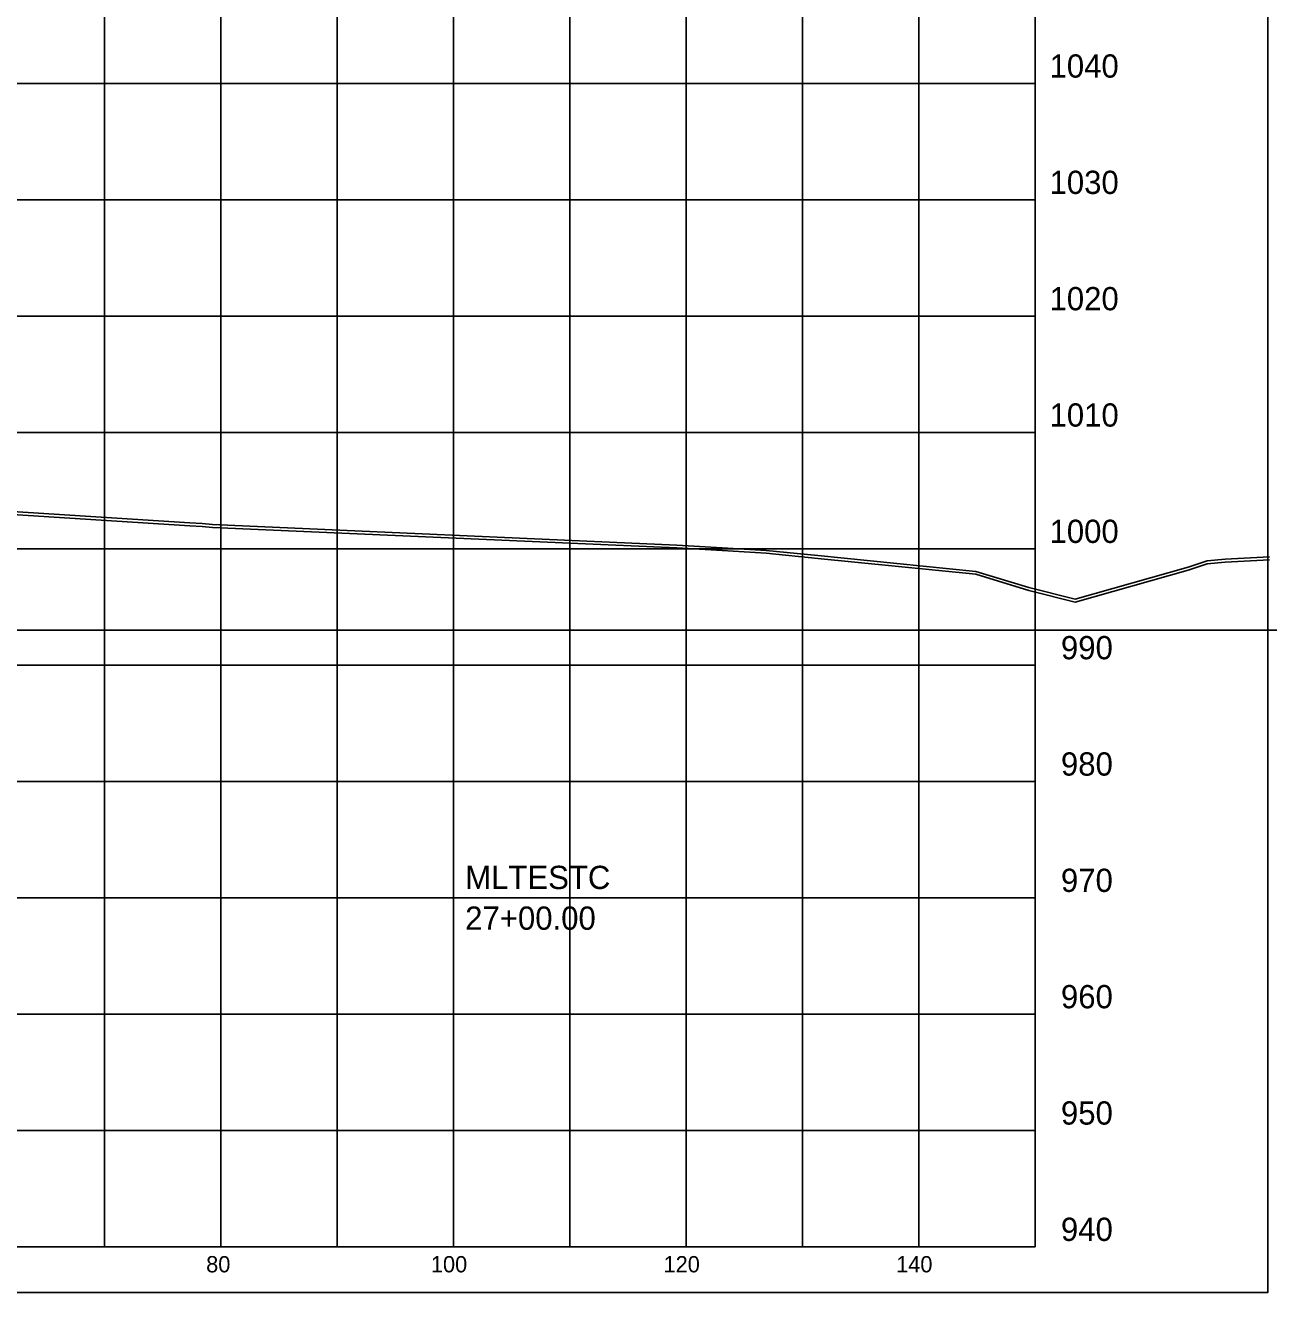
# Model space of a CAD drawing. Extents: x 1131015 to 1136271, y 133453 to 174329.
# Drawn here: x 1132403.6 to 1132510.5, y 159110.7 to 159219.7 of the extents above; entities that cross this region are included whole.
import ezdxf

# ---------------------------------------------------------------- set-up
doc = ezdxf.new("R2010")
doc.units = 0
for name, color, linetype in [('DESIGN - SHEET - Corner Text', 7, 'Continuous'), ('DESIGN - SHEET - Light Grid', 7, 'Continuous'), ('DESIGN - SHEET - Linework', 7, 'Continuous'), ('DESIGN - SHEET - Plot Shape', 7, 'Continuous'), ('DESIGN - TYPICAL - Warning Text', 7, 'Continuous'), ('SURVEY - GROUND - Bottom of Topsoil Layer', 7, 'Continuous'), ('SURVEY - GROUND - Top of Ground', 7, 'Continuous')]:
    doc.layers.add(name, color=color, linetype=linetype)

msp = doc.modelspace()

# ---------------------------------------------------------------- linework, layer by layer
at = {"layer": 'DESIGN - SHEET - Light Grid'}
msp.add_line((1132340.46, 159167.66), (1132640.46, 159167.66), dxfattribs=at)
at = {"layer": 'DESIGN - SHEET - Linework'}
for p, q in [((1132410.46, 159114.66), (1132410.46, 159324.66)), ((1132420.46, 159114.66), (1132420.46, 159324.66)), ((1132430.46, 159114.66), (1132430.46, 159324.66)), ((1132440.46, 159114.66), (1132440.46, 159324.66)), ((1132450.46, 159114.66), (1132450.46, 159324.66)), ((1132460.46, 159114.66), (1132460.46, 159324.66)), ((1132470.46, 159114.66), (1132470.46, 159324.66)), ((1132480.46, 159114.66), (1132480.46, 159324.66)), ((1132190.46, 159214.66), (1132490.46, 159214.66)), ((1132190.46, 159204.66), (1132490.46, 159204.66)), ((1132190.46, 159194.66), (1132490.46, 159194.66)), ((1132190.46, 159184.66), (1132490.46, 159184.66)), ((1132190.46, 159174.66), (1132490.46, 159174.66)), ((1132190.46, 159164.66), (1132490.46, 159164.66)), ((1132190.46, 159154.66), (1132490.46, 159154.66)), ((1132190.46, 159144.66), (1132490.46, 159144.66)), ((1132190.46, 159134.66), (1132490.46, 159134.66)), ((1132190.46, 159124.66), (1132490.46, 159124.66))]:
    msp.add_line(p, q, dxfattribs=at)
msp.add_lwpolyline([(1132190.46, 159324.66), (1132190.46, 159114.66), (1132490.46, 159114.66), (1132490.46, 159324.66)], dxfattribs=at)
at = {"layer": 'DESIGN - SHEET - Plot Shape'}
msp.add_lwpolyline([(1132170.46, 159328.6), (1132510.46, 159328.6), (1132510.46, 159110.72), (1132170.46, 159110.72)], close=True, dxfattribs=at)
at = {"layer": 'SURVEY - GROUND - Bottom of Topsoil Layer'}
for p, q in [((1132396.86, 159177.98), (1132417.8, 159176.64)), ((1132417.8, 159176.64), (1132418.85, 159176.57)), ((1132418.85, 159176.57), (1132419.74, 159176.5)), ((1132419.74, 159176.5), (1132459.67, 159174.73)), ((1132459.67, 159174.73), (1132463.56, 159174.5)), ((1132463.56, 159174.5), (1132467.34, 159174.27)), ((1132467.34, 159174.27), (1132471.78, 159173.82)), ((1132471.78, 159173.82), (1132485.37, 159172.47)), ((1132503.63, 159172.82), (1132505.26, 159173.38)), ((1132505.26, 159173.38), (1132506.79, 159173.51)), ((1132506.79, 159173.51), (1132510.62, 159173.71)), ((1132485.37, 159172.47), (1132489.91, 159171.07)), ((1132493.89, 159170.07), (1132503.63, 159172.82)), ((1132489.91, 159171.07), (1132493.89, 159170.07))]:
    msp.add_line(p, q, dxfattribs=at)
at = {"layer": 'SURVEY - GROUND - Top of Ground'}
for p, q in [((1132396.86, 159178.23), (1132417.8, 159176.89)), ((1132417.8, 159176.89), (1132418.85, 159176.82)), ((1132418.85, 159176.82), (1132419.74, 159176.75)), ((1132419.74, 159176.75), (1132459.67, 159174.98)), ((1132459.67, 159174.98), (1132463.56, 159174.75)), ((1132463.56, 159174.75), (1132467.34, 159174.52)), ((1132467.34, 159174.52), (1132471.78, 159174.07)), ((1132471.78, 159174.07), (1132485.37, 159172.72)), ((1132503.63, 159173.07), (1132505.26, 159173.63)), ((1132505.26, 159173.63), (1132506.79, 159173.76)), ((1132506.79, 159173.76), (1132510.62, 159173.96)), ((1132485.37, 159172.72), (1132489.91, 159171.32)), ((1132493.89, 159170.32), (1132503.63, 159173.07)), ((1132489.91, 159171.32), (1132493.89, 159170.32))]:
    msp.add_line(p, q, dxfattribs=at)

# ---------------------------------------------------------------- texts
at = {"layer": 'DESIGN - SHEET - Corner Text'}
for s, height, p in [('1040', 2, (1132491.7, 159215.16)), ('1030', 2, (1132491.7, 159205.16)), ('1020', 2, (1132491.7, 159195.16)), ('1010', 2, (1132491.7, 159185.16)), ('1000', 2, (1132491.7, 159175.16)), ('990', 2, (1132492.68, 159165.16)), ('980', 2, (1132492.68, 159155.16)), ('970', 2, (1132492.68, 159145.16)), ('960', 2, (1132492.68, 159135.16)), ('950', 2, (1132492.68, 159125.16)), ('940', 2, (1132492.68, 159115.16)), ('80', 1.4, (1132419.19, 159112.46)), ('100', 1.4, (1132438.51, 159112.46)), ('120', 1.4, (1132458.51, 159112.46)), ('140', 1.4, (1132478.51, 159112.46))]:
    msp.add_text(s, height=height, dxfattribs=at).set_placement(p)
at = {"layer": 'DESIGN - TYPICAL - Warning Text'}
for s, p in [('MLTESTC', (1132441.46, 159145.41)), ('27+00.00', (1132441.46, 159141.91))]:
    msp.add_text(s, height=2, dxfattribs=at).set_placement(p)

doc.saveas('drawing.dxf')
